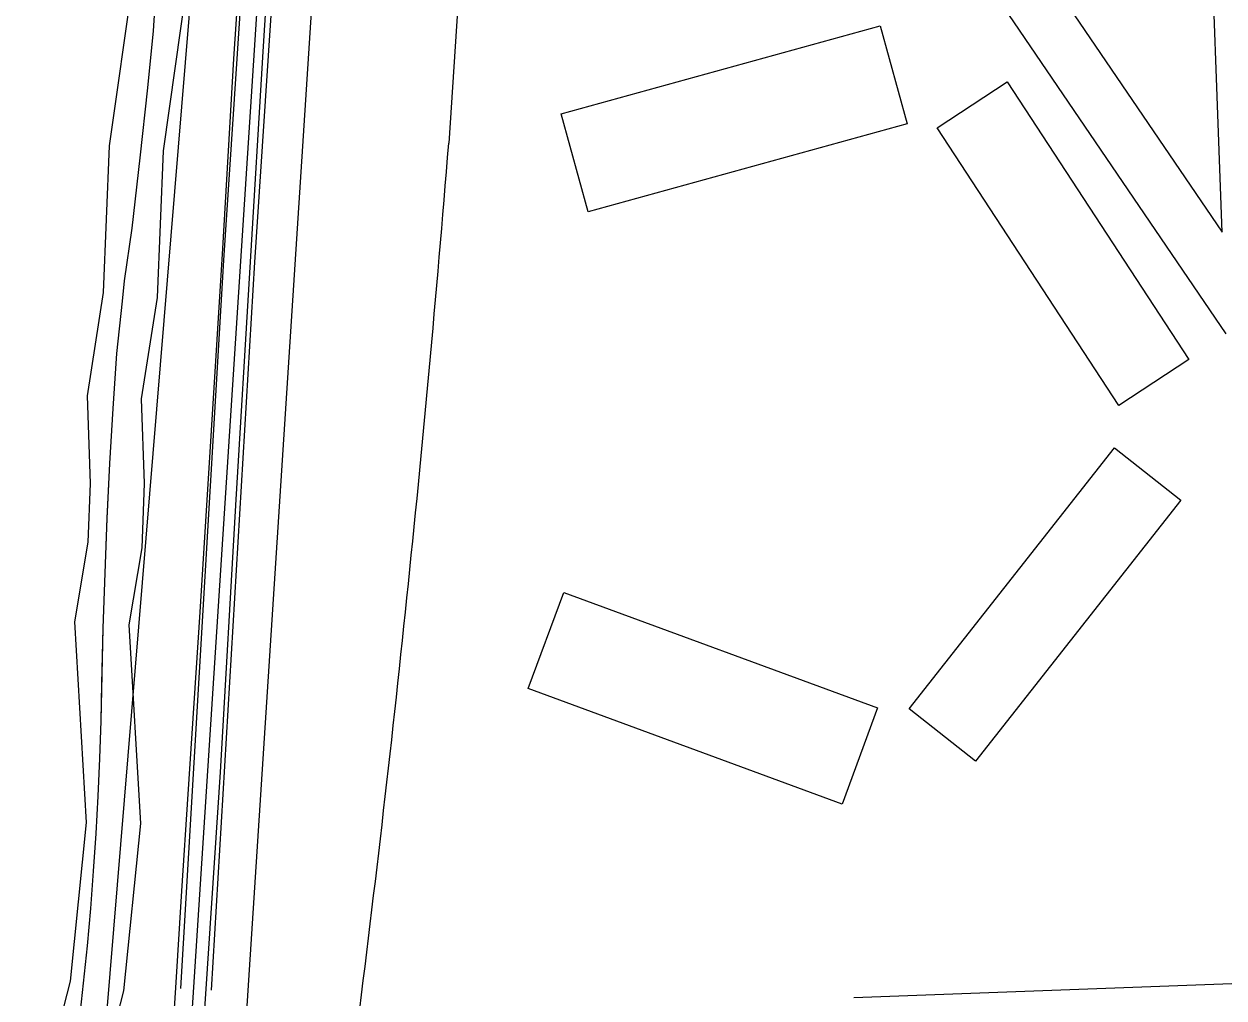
# Model space of a CAD drawing. Extents: x 3313447 to 3351316, y 703786 to 729172.
# Drawn here: x 3325770 to 3326436, y 710857 to 711398 of the extents above; entities that cross this region are included whole.
import ezdxf

# ---------------------------------------------------------------- set-up
doc = ezdxf.new("R2010")
doc.units = 0
for name, color, linetype in [('V-BLDG-OTLN', 7, 'Continuous'), ('V-RAIL-TRAK', 7, 'Continuous'), ('V-ROAD-CNTR', 7, 'Continuous'), ('V-SITE-VEGE', 7, 'Continuous'), ('V-SURV-LINE', 7, 'Continuous'), ('V-UTIL-LINE', 7, 'Continuous'), ('V-WETL-SWMP', 7, 'Continuous')]:
    doc.layers.add(name, color=color, linetype=linetype)

msp = doc.modelspace()

# ---------------------------------------------------------------- linework, layer by layer
at = {"layer": 'V-BLDG-OTLN'}
for points in [[(3326067.67, 711348.16), (3326244.83, 711397.09), (3326259.86, 711342.68), (3326082.7, 711293.75)], [(3326377.41, 711186.39), (3326276.45, 711340.47), (3326315.34, 711365.95), (3326416.29, 711211.86)], [(3326411.85, 711133.86), (3326297.83, 710988.93), (3326260.96, 711017.94), (3326374.98, 711162.87)], [(3326223.74, 710965.13), (3326049.51, 711029.21), (3326069.15, 711082.61), (3326243.38, 711018.52)]]:
    msp.add_lwpolyline(points, close=True, dxfattribs=at)
at = {"layer": 'V-RAIL-TRAK'}
for points in [[(3325984.5, 712405.27), (3325984.83, 712391.68), (3325968.42, 712223.01), (3325948.2, 712045.3), (3325934.12, 711872.61), (3325918.05, 711633.47), (3325902.31, 711385.76), (3325887.06, 711134.07), (3325878.44, 710982.91), (3325865.41, 710787.12), (3325863.06, 710744.4)], [(3325850.34, 710809.47), (3325853.82, 710863.18), (3325857.23, 710916.9), (3325860.58, 710970.62), (3325867.27, 711071.57), (3325873.69, 711172.54), (3325879.83, 711273.53), (3325885.97, 711378.68), (3325898.66, 711565.91), (3325911.01, 711744.59), (3325921.63, 711912.81), (3325923.37, 711942.57), (3325925.35, 711972.31), (3325927.58, 712002.04), (3325930.06, 712031.75), (3325932.77, 712061.44), (3325935.72, 712091.1), (3325938.92, 712120.74), (3325942.36, 712150.35), (3325946.05, 712179.94)]]:
    msp.add_lwpolyline(points, dxfattribs=at)
at = {"layer": 'V-ROAD-CNTR'}
for points in [[(3325856.55, 710862.82), (3325880.47, 711266.98), (3325912.95, 711756.4), (3325952.34, 712234.23), (3326053.77, 713180.23), (3326145.75, 714045.88)], [(3326162.65, 714044.09), (3326070.68, 713178.43), (3325969.27, 712232.62), (3325929.91, 711755.14), (3325897.44, 711265.91), (3325873.52, 710861.82)], [(3326052.37, 712066.95), (3326032.12, 711738.66), (3326005.33, 711331.85)], [(3325863.24, 711793.67), (3325870.8, 711753.44), (3325871.98, 711713.56), (3325872.28, 711677.97), (3325865.53, 711637.89), (3325861.21, 711589.24), (3325859.23, 711532.69), (3325860.04, 711479.39), (3325859.87, 711420.56), (3325846.73, 711327.65), (3325843.44, 711246.2), (3325834.66, 711189.96), (3325836.33, 711143), (3325834.95, 711107.28), (3325827.69, 711064.64), (3325834.17, 710954.24), (3325824.79, 710861.52), (3325799.99, 710764.72)], [(3325836.01, 711776.13), (3325840.88, 711750.21), (3325841.99, 711712.99), (3325842.26, 711680.36), (3325835.75, 711641.71), (3325831.25, 711591.09), (3325829.23, 711532.99), (3325830.04, 711479.2), (3325829.88, 711422.71), (3325816.81, 711330.36), (3325813.53, 711249.13), (3325804.57, 711191.76), (3325806.31, 711143.04), (3325805.05, 711110.39), (3325797.54, 711066.31), (3325804.08, 710954.87), (3325795.17, 710866.78), (3325770.23, 710769.47)], [(3326434.7, 711282.49), (3326427.11, 711488.86)], [(3326311.46, 711463.72), (3326434.7, 711282.49)], [(3326279.86, 711456.84), (3326436.78, 711226.09)], [(3326450.04, 710865.75), (3326230.3, 710857.54)]]:
    msp.add_lwpolyline(points, dxfattribs=at)
msp.add_arc((3315341.22, 712185.61), 10698.24, 352.708668, 355.422729, dxfattribs=at)
at = {"layer": 'V-SITE-VEGE'}
msp.add_lwpolyline([(3325842.44, 711411.72), (3325841.21, 711394.31), (3325838.09, 711362.56), (3325833.89, 711323.84), (3325829.31, 711284.81), (3325825.08, 711255.54), (3325823.95, 711244.21), (3325820.83, 711215.19), (3325818.83, 711184.71), (3325817.08, 711154.21), (3325815.59, 711123.7), (3325814.33, 711093.19), (3325813.33, 711062.66), (3325812.13, 711011.27), (3325811.46, 710990.43), (3325810.55, 710969.59), (3325809.4, 710948.77), (3325808.02, 710927.95), (3325806.39, 710907.16), (3325804.54, 710886.39), (3325802.44, 710865.63), (3325800.1, 710844.91)], dxfattribs=at)
at = {"layer": 'V-SURV-LINE'}
for points in [[(3325850.51, 710657.81), (3325933.64, 711940.98)], [(3325963.58, 711939.05), (3325880.45, 710655.88)]]:
    msp.add_lwpolyline(points, dxfattribs=at)
at = {"layer": 'V-UTIL-LINE'}
msp.add_lwpolyline([(3325922.67, 712247.79), (3325901.48, 711919.76), (3325861.11, 711401.33), (3325767.44, 710269.2), (3325786.39, 710069.13), (3325782.11, 709963.23), (3325799.74, 709536.79), (3325806.2, 709195.21), (3325807.39, 709177.95)], dxfattribs=at)
at = {"layer": 'V-WETL-SWMP'}
msp.add_lwpolyline([(3325842.44, 711411.72), (3325841.21, 711394.31), (3325838.09, 711362.56), (3325833.89, 711323.84), (3325829.31, 711284.81), (3325825.08, 711255.54), (3325823.96, 711244.22), (3325820.82, 711215.19), (3325818.83, 711184.71), (3325817.08, 711154.21), (3325815.58, 711123.71), (3325814.33, 711093.19), (3325813.33, 711062.66), (3325812.56, 711032.12), (3325812.13, 711011.27), (3325811.46, 710990.43), (3325810.55, 710969.59), (3325809.4, 710948.76), (3325808.02, 710927.95), (3325806.4, 710907.16), (3325804.54, 710886.39), (3325802.44, 710865.64), (3325800.1, 710844.91)], dxfattribs=at)

doc.saveas('drawing.dxf')
